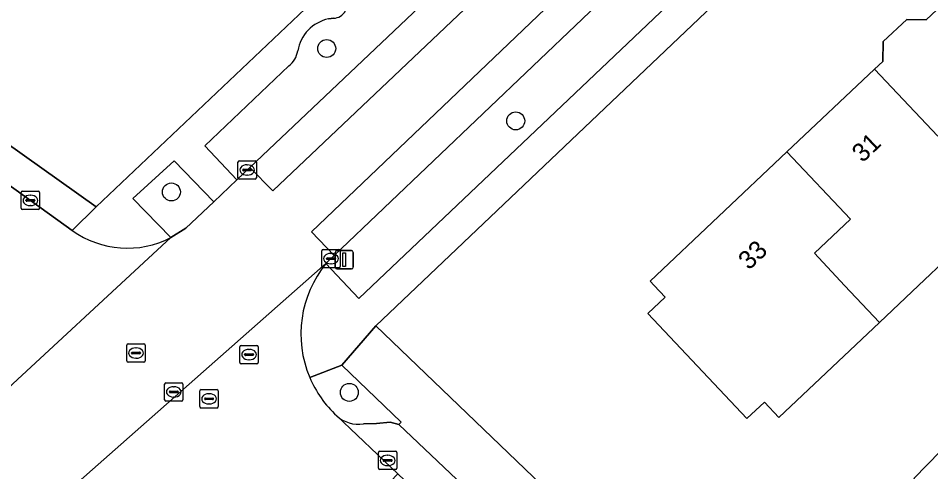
# Model space of a CAD drawing. Extents: x 161772 to 163126, y 383092 to 383917.
# Drawn here: x 162731.8 to 162781.48, y 383739.86 to 383764.55 of the extents above; entities that cross this region are included whole.
import ezdxf

# ---------------------------------------------------------------- set-up
doc = ezdxf.new("R2010")
doc.units = 0
for name, color, linetype in [('IMGEO_Boom', 7, 'Continuous'), ('IMGEO_Erf', 7, 'Continuous'), ('IMGEO_Groenvoorziening', 7, 'Continuous'), ('IMGEO_Kolk', 7, 'Continuous'), ('IMGEO_Lichtmast', 7, 'Continuous'), ('IMGEO_Pand', 7, 'Continuous'), ('IMGEO_Pand_nummerreeks', 7, 'Continuous'), ('IMGEO_Parkeervlak_open', 7, 'Continuous'), ('IMGEO_Rijbaan_lokaal_gesloten', 7, 'Continuous'), ('IMGEO_Rijbaan_lokaal_open', 7, 'Continuous'), ('IMGEO_Rioolput', 7, 'Continuous'), ('IMGEO_Voetpad_open', 7, 'Continuous')]:
    doc.layers.add(name, color=color, linetype=linetype)

msp = doc.modelspace()

# ---------------------------------------------------------------- linework, layer by layer
at = {"layer": 'IMGEO_Boom'}
for centre in [(162748.59, 383762.898), (162758.881, 383758.96), (162740.133, 383755.09), (162749.823, 383744.183)]:
    msp.add_circle(centre, 0.489, dxfattribs=at)
at = {"layer": 'IMGEO_Erf'}
msp.add_lwpolyline([(162625.12, 383833.199), (162736.047, 383754.285), (162778.448, 383794.471), (162754.257, 383820.906)], dxfattribs=at)
for points in [[(162819.11, 383750), (162814.44, 383755.142), (162788.661, 383783.338), (162751.261, 383747.803), (162809.019, 383692.391), (162817.744, 383684.215), (162825.038, 383682.372), (162852.819, 383706.558), (162853.538, 383712.077), (162833.164, 383734.521)], [(162773.215, 383742.812), (162772.42, 383743.653), (162771.472, 383742.758), (162766.082, 383748.467), (162767.028, 383749.359), (162766.423, 383750), (162766.204, 383750.232), (162773.649, 383757.268), (162778.413, 383761.771), (162778.863, 383762.196), (162778.893, 383763.273), (162780.173, 383764.483), (162781.237, 383764.453), (162785.878, 383768.837), (162792.887, 383761.418), (162792.449, 383761.003), (162792.569, 383759.974), (162791.095, 383758.58), (162789.964, 383758.654), (162787.416, 383756.244), (162780.815, 383750), (162778.685, 383747.985)], [(162790.703, 383738.358), (162792.373, 383736.73), (162789.8, 383734.093), (162788.086, 383735.674), (162787.327, 383734.896), (162786.326, 383733.87), (162783.625, 383736.504), (162780.561, 383739.493), (162784.938, 383743.981), (162788.002, 383740.992)]]:
    msp.add_lwpolyline(points, close=True, dxfattribs=at)
at = {"layer": 'IMGEO_Groenvoorziening'}
for points in [[(162746.524, 383761.95), (162741.953, 383757.596), (162743.698, 383755.755), (162744.4, 383756.42), (162760.789, 383771.951), (162759.985, 383772.803), (162759.002, 383773.847), (162758.266, 383773.199), (162757.615, 383772.885)], [(162748.975, 383764.545), (162748.694, 383764.513)], [(162750.586, 383742.468), (162751.305, 383742.496), (162752.051, 383742.553), (162752.521, 383742.427), (162752.648, 383742.561), (162749.412, 383745.661), (162747.665, 383745)]]:
    msp.add_lwpolyline(points, dxfattribs=at)
for points in [[(162748.992, 383751.624), (162748.551, 383751.195), (162750.338, 383749.296), (162772.458, 383770.298), (162770.636, 383772.254)], [(162742.438, 383754.56), (162740.29, 383756.789), (162738.042, 383754.73), (162740.106, 383752.604), (162740.927, 383753.129)]]:
    msp.add_lwpolyline(points, close=True, dxfattribs=at)
for centre, radius, start, end in [((162748.951, 383765.295), 0.75, 271.8652, 331.3296), ((162749.138, 383762.405), 2.154, 101.8939, 170.3789), ((162745.774, 383762.956), 1.255, 306.7225, 351.2466), ((162753.226, 383747.354), 6.039, 202.9421, 227.3399), ((162750.317, 383744.181), 1.734, 226.9916, 278.9305)]:
    msp.add_arc(centre, radius, start, end, dxfattribs=at)
at = {"layer": 'IMGEO_Kolk'}
for p, q in [((162743.76, 383755.862), (162743.76, 383756.714)), ((162743.835, 383756.788), (162744.687, 383756.788)), ((162744.761, 383756.714), (162744.761, 383755.862)), ((162744.019, 383756.282), (162744.019, 383756.294)), ((162744.457, 383756.245), (162744.059, 383756.245)), ((162744.062, 383756.331), (162744.46, 383756.331)), ((162744.248, 383756.568), (162744.273, 383756.568)), ((162744.503, 383756.294), (162744.503, 383756.282)), ((162744.687, 383755.788), (162743.835, 383755.788)), ((162744.271, 383756.008), (162744.246, 383756.008)), ((162731.958, 383754.205), (162731.958, 383755.057)), ((162732.033, 383755.131), (162732.885, 383755.131)), ((162732.446, 383754.911), (162732.471, 383754.911)), ((162732.959, 383755.057), (162732.959, 383754.205)), ((162732.217, 383754.625), (162732.217, 383754.637)), ((162732.655, 383754.588), (162732.257, 383754.588)), ((162732.26, 383754.674), (162732.658, 383754.674)), ((162732.469, 383754.351), (162732.444, 383754.351)), ((162732.701, 383754.637), (162732.701, 383754.625)), ((162732.885, 383754.131), (162732.033, 383754.131)), ((162748.325, 383751.037), (162748.325, 383751.889)), ((162748.4, 383751.963), (162749.252, 383751.963)), ((162748.813, 383751.743), (162748.838, 383751.743)), ((162749.326, 383751.889), (162749.326, 383751.037)), ((162748.584, 383751.457), (162748.584, 383751.469)), ((162749.022, 383751.42), (162748.624, 383751.42)), ((162748.627, 383751.506), (162749.025, 383751.506)), ((162749.068, 383751.469), (162749.068, 383751.457)), ((162749.252, 383750.963), (162748.4, 383750.963)), ((162748.836, 383751.183), (162748.811, 383751.183)), ((162751.408, 383740.052), (162751.408, 383740.904)), ((162751.483, 383740.978), (162752.335, 383740.978)), ((162752.409, 383740.904), (162752.409, 383740.052)), ((162751.667, 383740.472), (162751.667, 383740.484)), ((162752.105, 383740.435), (162751.707, 383740.435)), ((162751.71, 383740.521), (162752.108, 383740.521)), ((162751.896, 383740.758), (162751.921, 383740.758)), ((162752.151, 383740.484), (162752.151, 383740.472)), ((162752.335, 383739.978), (162751.483, 383739.978)), ((162751.919, 383740.198), (162751.894, 383740.198))]:
    msp.add_line(p, q, dxfattribs=at)
for points in [[(162743.76, 383755.862), (162743.76, 383756.714)], [(162743.835, 383756.788), (162744.687, 383756.788)], [(162744.761, 383756.714), (162744.761, 383755.862)], [(162744.687, 383755.788), (162743.835, 383755.788)], [(162731.958, 383754.205), (162731.958, 383755.057)], [(162732.033, 383755.131), (162732.885, 383755.131)], [(162732.959, 383755.057), (162732.959, 383754.205)], [(162732.885, 383754.131), (162732.033, 383754.131)], [(162748.325, 383751.037), (162748.325, 383751.889)], [(162748.4, 383751.963), (162749.252, 383751.963)], [(162749.326, 383751.889), (162749.326, 383751.037)], [(162749.252, 383750.963), (162748.4, 383750.963)], [(162751.408, 383740.052), (162751.408, 383740.904)], [(162751.483, 383740.978), (162752.335, 383740.978)], [(162752.409, 383740.904), (162752.409, 383740.052)], [(162752.335, 383739.978), (162751.483, 383739.978)]]:
    msp.add_lwpolyline(points, dxfattribs=at)
for centre, radius, start, end in [((162743.837, 383756.712), 0.0765, 91.552, 178.448), ((162743.837, 383756.712), 0.0765, 91.552, 178.448), ((162744.685, 383756.712), 0.0765, 1.552, 88.448), ((162744.685, 383756.712), 0.0765, 1.552, 88.448), ((162744.059, 383756.291), 0.0403, 85.8775, 175.7526), ((162744.056, 383756.281), 0.0366, 178.938, 274.7102), ((162744.46, 383756.288), 0.043, 264.8664, 352.4533), ((162744.464, 383756.293), 0.0386, 1.7309, 96.639), ((162743.837, 383755.864), 0.0765, 181.552, 268.448), ((162743.837, 383755.864), 0.0765, 181.552, 268.448), ((162744.685, 383755.864), 0.0765, 271.552, 358.448), ((162744.685, 383755.864), 0.0765, 271.552, 358.448), ((162732.035, 383755.055), 0.0765, 91.552, 178.448), ((162732.035, 383755.055), 0.0765, 91.552, 178.448), ((162732.883, 383755.055), 0.0765, 1.552, 88.448), ((162732.883, 383755.055), 0.0765, 1.552, 88.448), ((162732.035, 383754.207), 0.0765, 181.552, 268.448), ((162732.035, 383754.207), 0.0765, 181.552, 268.448), ((162732.257, 383754.634), 0.0403, 85.8775, 175.7526), ((162732.254, 383754.624), 0.0366, 178.938, 274.7102), ((162732.658, 383754.631), 0.043, 264.8664, 352.4533), ((162732.662, 383754.636), 0.0386, 1.7309, 96.639), ((162732.883, 383754.207), 0.0765, 271.552, 358.448), ((162732.883, 383754.207), 0.0765, 271.552, 358.448), ((162748.402, 383751.887), 0.0765, 91.552, 178.448), ((162748.402, 383751.887), 0.0765, 91.552, 178.448), ((162749.25, 383751.887), 0.0765, 1.552, 88.448), ((162749.25, 383751.887), 0.0765, 1.552, 88.448), ((162748.624, 383751.466), 0.0403, 85.8775, 175.7526), ((162748.621, 383751.456), 0.0366, 178.938, 274.7102), ((162749.025, 383751.463), 0.043, 264.8664, 352.4533), ((162749.029, 383751.468), 0.0386, 1.7309, 96.639), ((162748.402, 383751.039), 0.0765, 181.552, 268.448), ((162748.402, 383751.039), 0.0765, 181.552, 268.448), ((162749.25, 383751.039), 0.0765, 271.552, 358.448), ((162749.25, 383751.039), 0.0765, 271.552, 358.448), ((162751.485, 383740.902), 0.0765, 91.552, 178.448), ((162751.485, 383740.902), 0.0765, 91.552, 178.448), ((162752.333, 383740.902), 0.0765, 1.552, 88.448), ((162752.333, 383740.902), 0.0765, 1.552, 88.448), ((162751.707, 383740.481), 0.0403, 85.8775, 175.7526), ((162751.704, 383740.471), 0.0366, 178.938, 274.7102), ((162752.108, 383740.478), 0.043, 264.8664, 352.4533), ((162752.112, 383740.483), 0.0386, 1.7309, 96.639), ((162751.485, 383740.054), 0.0765, 181.552, 268.448), ((162751.485, 383740.054), 0.0765, 181.552, 268.448), ((162752.333, 383740.054), 0.0765, 271.552, 358.448), ((162752.333, 383740.054), 0.0765, 271.552, 358.448)]:
    msp.add_arc(centre, radius, start, end, dxfattribs=at)
for centre, major_axis, ratio, start_param, end_param in [((162744.247, 383756.288), (-0.387, 0.002), 0.722429, 4.712389, 7.853982), ((162744.272, 383756.288), (-0.39, 0.002), 0.717154, 1.570796, 4.712389), ((162732.445, 383754.631), (-0.387, 0.002), 0.722429, 4.712389, 7.853982), ((162732.47, 383754.631), (-0.39, 0.002), 0.717154, 1.570796, 4.712389), ((162748.812, 383751.463), (-0.387, 0.002), 0.722429, 4.712389, 7.853982), ((162748.837, 383751.463), (-0.39, 0.002), 0.717154, 1.570796, 4.712389), ((162751.895, 383740.478), (-0.387, 0.002), 0.722429, 4.712389, 7.853982), ((162751.92, 383740.478), (-0.39, 0.002), 0.717154, 1.570796, 4.712389)]:
    msp.add_ellipse(centre, major_axis=major_axis, ratio=ratio, start_param=start_param, end_param=end_param, dxfattribs=at)
at = {"layer": 'IMGEO_Lichtmast'}
for p, q in [((162749.05, 383751.002), (162749.05, 383751.802)), ((162749.05, 383751.802), (162749.05, 383751.002)), ((162749.15, 383751.902), (162749.94, 383751.902)), ((162749.94, 383751.902), (162749.15, 383751.902)), ((162750.04, 383751.802), (162750.04, 383751.002)), ((162750.04, 383751.002), (162750.04, 383751.802)), ((162749.94, 383750.902), (162749.15, 383750.902)), ((162749.15, 383750.902), (162749.94, 383750.902))]:
    msp.add_line(p, q, dxfattribs=at)
msp.add_lwpolyline([(162749.47, 383751.777), (162749.62, 383751.777), (162749.62, 383751.027), (162749.47, 383751.027), (162749.47, 383751.777)], dxfattribs=at)
for centre, start, end in [((162749.15, 383751.802), 90, 180), ((162749.15, 383751.802), 90, 180), ((162749.94, 383751.802), 0, 90), ((162749.94, 383751.802), 360, 90), ((162749.15, 383751.002), 180, 270), ((162749.15, 383751.002), 180, 270), ((162749.94, 383751.002), 270, 0), ((162749.94, 383751.002), 270, 0)]:
    msp.add_arc(centre, 0.1, start, end, dxfattribs=at)
at = {"layer": 'IMGEO_Pand'}
for points in [[(162785.878, 383768.837), (162781.237, 383764.453), (162780.173, 383764.483), (162778.893, 383763.273), (162778.863, 383762.196), (162778.413, 383761.771), (162781.862, 383758.123), (162783.82, 383759.973), (162787.416, 383756.244), (162789.964, 383758.654), (162791.095, 383758.58), (162792.569, 383759.974), (162792.449, 383761.003), (162792.887, 383761.418)], [(162778.413, 383761.771), (162773.649, 383757.268), (162777.108, 383753.61), (162775.145, 383751.754), (162776.792, 383750), (162778.685, 383747.985), (162780.815, 383750), (162787.416, 383756.244), (162783.82, 383759.973), (162781.862, 383758.123)], [(162775.145, 383751.754), (162777.108, 383753.61), (162773.649, 383757.268), (162766.204, 383750.232), (162766.423, 383750), (162767.028, 383749.359), (162766.082, 383748.467), (162771.472, 383742.758), (162772.42, 383743.653), (162773.215, 383742.812), (162778.685, 383747.985), (162776.792, 383750)], [(162788.002, 383740.992), (162784.938, 383743.981), (162780.561, 383739.493), (162783.625, 383736.504)]]:
    msp.add_lwpolyline(points, close=True, dxfattribs=at)
at = {"layer": 'IMGEO_Parkeervlak_open'}
for points in [[(162749.134, 383742.913), (162752.463, 383739.749), (162780.476, 383713.125)], [(162779.603, 383716.744), (162775.211, 383720.921), (162768.661, 383727.148), (162752.521, 383742.427), (162752.051, 383742.553), (162751.305, 383742.496), (162750.586, 383742.468)]]:
    msp.add_lwpolyline(points, dxfattribs=at)
msp.add_arc((162750.317, 383744.181), 1.734, 226.9916, 278.9305, dxfattribs=at)
at = {"layer": 'IMGEO_Rijbaan_lokaal_gesloten'}
for points in [[(162763.84, 383774.841), (162760.789, 383771.951), (162744.4, 383756.42), (162745.663, 383755.144), (162777.982, 383785.8), (162776.793, 383787.116)], [(162770.636, 383772.254), (162771.524, 383773.1), (162781.242, 383782.324), (162779.964, 383783.649), (162747.766, 383752.922), (162748.992, 383751.624)]]:
    msp.add_lwpolyline(points, close=True, dxfattribs=at)
at = {"layer": 'IMGEO_Rijbaan_lokaal_open'}
for points in [[(162732.742, 383737.254), (162748.551, 383751.195), (162748.992, 383751.624), (162747.766, 383752.922), (162779.964, 383783.649), (162777.982, 383785.8), (162745.663, 383755.144), (162744.4, 383756.42), (162743.698, 383755.755), (162742.438, 383754.56), (162740.927, 383753.129), (162740.106, 383752.604), (162730.02, 383743.29), (162728.723, 383742.467), (162721.828, 383737.471)], [(162734.733, 383752.998), (162727.128, 383758.461), (162724.803, 383755.138), (162729.356, 383751.858)], [(162728.723, 383742.467), (162730.02, 383743.29), (162740.106, 383752.604)], [(162748.551, 383751.195), (162732.742, 383737.254)], [(162774.969, 383707.681), (162785.725, 383699.189), (162786.289, 383698.536), (162787.499, 383699.891), (162811.761, 383676.828), (162813.871, 383678.972), (162751.224, 383738.457), (162752.463, 383739.749), (162749.134, 383742.913)]]:
    msp.add_lwpolyline(points, dxfattribs=at)
for centre, radius, start, end in [((162737.742, 383757.203), 5.171, 234.4112, 297.2008), ((162753.242, 383747.363), 6.057, 140.7572, 202.9645), ((162753.226, 383747.354), 6.039, 202.9421, 227.3399)]:
    msp.add_arc(centre, radius, start, end, dxfattribs=at)
at = {"layer": 'IMGEO_Rioolput'}
for p, q in [((162737.706, 383745.898), (162737.706, 383746.75)), ((162737.781, 383746.824), (162738.633, 383746.824)), ((162738.707, 383746.75), (162738.707, 383745.898)), ((162743.94, 383746.739), (162744.792, 383746.739)), ((162737.965, 383746.318), (162737.965, 383746.33)), ((162738.403, 383746.281), (162738.005, 383746.281)), ((162738.008, 383746.367), (162738.406, 383746.367)), ((162738.194, 383746.604), (162738.219, 383746.604)), ((162738.449, 383746.33), (162738.449, 383746.318)), ((162743.865, 383745.813), (162743.865, 383746.665)), ((162744.124, 383746.233), (162744.124, 383746.245)), ((162744.167, 383746.282), (162744.565, 383746.282)), ((162744.353, 383746.519), (162744.378, 383746.519)), ((162744.608, 383746.245), (162744.608, 383746.233)), ((162744.866, 383746.665), (162744.866, 383745.813)), ((162738.633, 383745.824), (162737.781, 383745.824)), ((162738.217, 383746.044), (162738.192, 383746.044)), ((162744.562, 383746.196), (162744.164, 383746.196)), ((162744.376, 383745.959), (162744.351, 383745.959)), ((162744.792, 383745.739), (162743.94, 383745.739)), ((162739.764, 383743.783), (162739.764, 383744.635)), ((162739.839, 383744.709), (162740.691, 383744.709)), ((162740.066, 383744.252), (162740.464, 383744.252)), ((162740.252, 383744.489), (162740.277, 383744.489)), ((162740.765, 383744.635), (162740.765, 383743.783)), ((162741.685, 383743.406), (162741.685, 383744.258)), ((162741.76, 383744.332), (162742.612, 383744.332)), ((162742.686, 383744.258), (162742.686, 383743.406)), ((162740.023, 383744.203), (162740.023, 383744.215)), ((162740.461, 383744.166), (162740.063, 383744.166)), ((162740.275, 383743.929), (162740.25, 383743.929)), ((162740.507, 383744.215), (162740.507, 383744.203)), ((162741.944, 383743.826), (162741.944, 383743.838)), ((162742.382, 383743.789), (162741.984, 383743.789)), ((162741.987, 383743.875), (162742.385, 383743.875)), ((162742.173, 383744.112), (162742.198, 383744.112)), ((162742.428, 383743.838), (162742.428, 383743.826)), ((162740.691, 383743.709), (162739.839, 383743.709)), ((162742.612, 383743.332), (162741.76, 383743.332)), ((162742.196, 383743.552), (162742.171, 383743.552))]:
    msp.add_line(p, q, dxfattribs=at)
for points in [[(162737.706, 383745.898), (162737.706, 383746.75)], [(162737.781, 383746.824), (162738.633, 383746.824)], [(162738.707, 383746.75), (162738.707, 383745.898)], [(162743.94, 383746.739), (162744.792, 383746.739)], [(162743.865, 383745.813), (162743.865, 383746.665)], [(162744.866, 383746.665), (162744.866, 383745.813)], [(162738.633, 383745.824), (162737.781, 383745.824)], [(162744.792, 383745.739), (162743.94, 383745.739)], [(162739.764, 383743.783), (162739.764, 383744.635)], [(162739.839, 383744.709), (162740.691, 383744.709)], [(162740.765, 383744.635), (162740.765, 383743.783)], [(162741.685, 383743.406), (162741.685, 383744.258)], [(162741.76, 383744.332), (162742.612, 383744.332)], [(162742.686, 383744.258), (162742.686, 383743.406)], [(162740.691, 383743.709), (162739.839, 383743.709)], [(162742.612, 383743.332), (162741.76, 383743.332)]]:
    msp.add_lwpolyline(points, dxfattribs=at)
for centre, radius, start, end in [((162737.783, 383746.748), 0.0765, 91.552, 178.448), ((162737.783, 383746.748), 0.0765, 91.552, 178.448), ((162738.631, 383746.748), 0.0765, 1.552, 88.448), ((162738.631, 383746.748), 0.0765, 1.552, 88.448), ((162743.942, 383746.663), 0.0765, 91.552, 178.448), ((162743.942, 383746.663), 0.0765, 91.552, 178.448), ((162744.79, 383746.663), 0.0765, 1.552, 88.448), ((162744.79, 383746.663), 0.0765, 1.552, 88.448), ((162738.005, 383746.327), 0.0403, 85.8775, 175.7526), ((162738.002, 383746.317), 0.0366, 178.938, 274.7102), ((162738.406, 383746.324), 0.043, 264.8664, 352.4533), ((162738.41, 383746.329), 0.0386, 1.7309, 96.639), ((162744.164, 383746.242), 0.0403, 85.8775, 175.7526), ((162744.569, 383746.244), 0.0386, 1.7309, 96.639), ((162737.783, 383745.9), 0.0765, 181.552, 268.448), ((162737.783, 383745.9), 0.0765, 181.552, 268.448), ((162738.631, 383745.9), 0.0765, 271.552, 358.448), ((162738.631, 383745.9), 0.0765, 271.552, 358.448), ((162743.942, 383745.815), 0.0765, 181.552, 268.448), ((162743.942, 383745.815), 0.0765, 181.552, 268.448), ((162744.161, 383746.232), 0.0366, 178.938, 274.7102), ((162744.565, 383746.239), 0.043, 264.8664, 352.4533), ((162744.79, 383745.815), 0.0765, 271.552, 358.448), ((162744.79, 383745.815), 0.0765, 271.552, 358.448), ((162739.841, 383744.633), 0.0765, 91.552, 178.448), ((162739.841, 383744.633), 0.0765, 91.552, 178.448), ((162740.063, 383744.212), 0.0403, 85.8775, 175.7526), ((162740.468, 383744.214), 0.0386, 1.7309, 96.639), ((162740.689, 383744.633), 0.0765, 1.552, 88.448), ((162740.689, 383744.633), 0.0765, 1.552, 88.448), ((162741.762, 383744.256), 0.0765, 91.552, 178.448), ((162741.762, 383744.256), 0.0765, 91.552, 178.448), ((162742.61, 383744.256), 0.0765, 1.552, 88.448), ((162742.61, 383744.256), 0.0765, 1.552, 88.448), ((162739.841, 383743.785), 0.0765, 181.552, 268.448), ((162739.841, 383743.785), 0.0765, 181.552, 268.448), ((162740.06, 383744.202), 0.0366, 178.938, 274.7102), ((162740.464, 383744.209), 0.043, 264.8664, 352.4533), ((162740.689, 383743.785), 0.0765, 271.552, 358.448), ((162740.689, 383743.785), 0.0765, 271.552, 358.448), ((162741.984, 383743.835), 0.0403, 85.8775, 175.7526), ((162741.981, 383743.825), 0.0366, 178.938, 274.7102), ((162742.385, 383743.832), 0.043, 264.8664, 352.4533), ((162742.389, 383743.837), 0.0386, 1.7309, 96.639), ((162741.762, 383743.408), 0.0765, 181.552, 268.448), ((162741.762, 383743.408), 0.0765, 181.552, 268.448), ((162742.61, 383743.408), 0.0765, 271.552, 358.448), ((162742.61, 383743.408), 0.0765, 271.552, 358.448)]:
    msp.add_arc(centre, radius, start, end, dxfattribs=at)
for centre, major_axis, ratio, start_param, end_param in [((162738.193, 383746.324), (-0.387, 0.002), 0.722429, 4.712389, 7.853982), ((162738.218, 383746.324), (-0.39, 0.002), 0.717154, 1.570796, 4.712389), ((162744.352, 383746.239), (-0.387, 0.002), 0.722429, 4.712389, 7.853982), ((162744.377, 383746.239), (-0.39, 0.002), 0.717154, 1.570796, 4.712389), ((162740.251, 383744.209), (-0.387, 0.002), 0.722429, 4.712389, 7.853982), ((162740.276, 383744.209), (-0.39, 0.002), 0.717154, 1.570796, 4.712389), ((162742.172, 383743.832), (-0.387, 0.002), 0.722429, 4.712389, 7.853982), ((162742.197, 383743.832), (-0.39, 0.002), 0.717154, 1.570796, 4.712389)]:
    msp.add_ellipse(centre, major_axis=major_axis, ratio=ratio, start_param=start_param, end_param=end_param, dxfattribs=at)
at = {"layer": 'IMGEO_Voetpad_open'}
for points in [[(162702.076, 383775.917), (162702.395, 383776.315), (162705.717, 383774.453), (162705.475, 383774.017), (162707.358, 383772.683), (162707.659, 383773.109), (162710.728, 383770.927), (162710.431, 383770.506), (162724.438, 383760.583), (162725.461, 383759.858), (162727.128, 383758.461), (162734.733, 383752.998), (162736.047, 383754.285), (162625.12, 383833.199), (162620.62, 383836.4)], [(162781.177, 383796.868), (162778.448, 383794.471), (162736.047, 383754.285), (162734.733, 383752.998)], [(162783.179, 383784.149), (162783.04, 383784.018), (162784.868, 383782.076), (162773.35, 383771.145), (162771.524, 383773.1), (162770.636, 383772.254), (162772.458, 383770.298), (162750.338, 383749.296), (162748.551, 383751.195)], [(162747.665, 383745), (162749.412, 383745.661), (162751.261, 383747.803), (162788.661, 383783.338)], [(162748.694, 383764.513), (162748.975, 383764.545)], [(162738.042, 383754.73), (162740.29, 383756.789), (162742.438, 383754.56), (162743.698, 383755.755), (162741.953, 383757.596), (162746.524, 383761.95)], [(162740.106, 383752.604), (162738.042, 383754.73)], [(162817.744, 383684.215), (162809.019, 383692.391), (162751.261, 383747.803), (162749.412, 383745.661), (162752.648, 383742.561), (162752.521, 383742.427), (162768.661, 383727.148), (162769.467, 383727.993), (162776.027, 383721.779), (162775.211, 383720.921), (162779.603, 383716.744)]]:
    msp.add_lwpolyline(points, dxfattribs=at)
for centre, radius, start, end in [((162748.951, 383765.295), 0.75, 271.8652, 331.3296), ((162749.138, 383762.405), 2.154, 101.8939, 170.3789), ((162745.774, 383762.956), 1.255, 306.7225, 351.2466), ((162737.742, 383757.203), 5.171, 234.4112, 297.2008), ((162753.242, 383747.363), 6.057, 140.7572, 202.9645)]:
    msp.add_arc(centre, radius, start, end, dxfattribs=at)

# ---------------------------------------------------------------- texts
at = {"layer": 'IMGEO_Pand_nummerreeks'}
for s, rotation, p in [('31', 43.3832, (162777.766, 383756.646)), ('33', 43.3844, (162771.579, 383750.799))]:
    msp.add_text(s, height=1, rotation=rotation, dxfattribs=at).set_placement(p)

doc.saveas('drawing.dxf')
